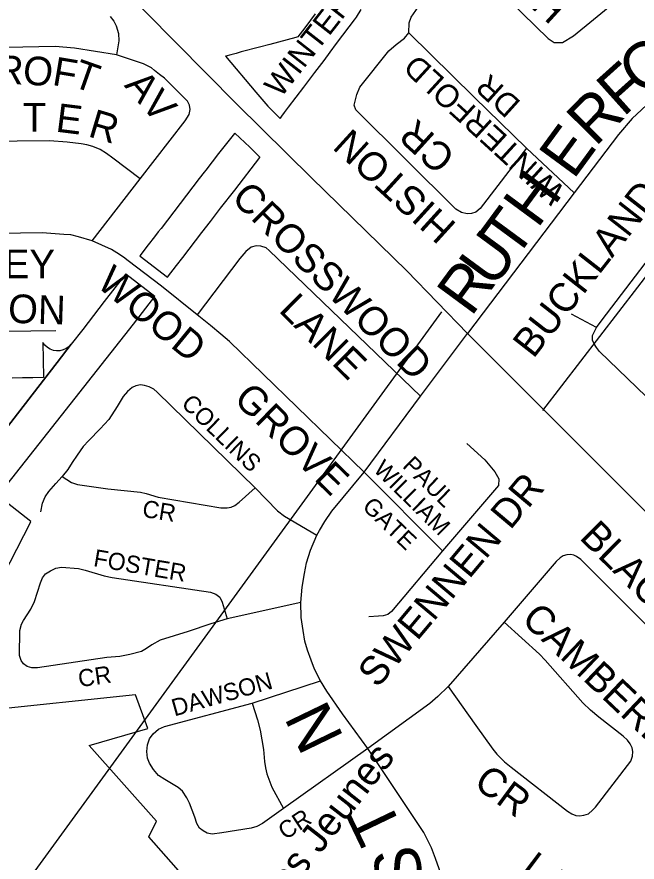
# Model space of a CAD drawing. Extents: x 586326 to 623965, y 4819854 to 4857850.
# Drawn here: x 598626 to 599167, y 4840117 to 4840854 of the extents above; entities that cross this region are included whole.
import ezdxf

# ---------------------------------------------------------------- set-up
doc = ezdxf.new("R2010")
doc.units = 0
for name, color, linetype in [('Lots_Concessions', 7, 'Continuous'), ('Major Rds and Hwys', 7, 'Continuous'), ('Minor Rd Lbls', 7, 'Continuous'), ('Minor Rds', 7, 'Continuous'), ('Park Lbls', 7, 'Continuous'), ('Park Outlines', 7, 'Continuous'), ('Private Rd Lbls', 7, 'Continuous'), ('Private Rds', 7, 'Continuous'), ('Proposed Secondary Rds', 7, 'Continuous'), ('School Syms_Lbls', 7, 'Continuous'), ('Secondary Rds Lbls', 7, 'Continuous')]:
    doc.layers.add(name, color=color, linetype=linetype)

msp = doc.modelspace()

# ---------------------------------------------------------------- linework, layer by layer
at = {"layer": 'Lots_Concessions'}
for p, q in [((599085.22, 4840510.73), (599503.89, 4841055.28)), ((598589.41, 4840037.16), (598997.09, 4840596.9))]:
    msp.add_line(p, q, dxfattribs=at)
at = {"layer": 'Major Rds and Hwys'}
for points in [[(599019.46, 4840578.01), (598966.35, 4840632.62), (598883.27, 4840713.81), (598818.11, 4840778.01), (598553.08, 4841046.05)], [(599368.77, 4840228.8), (599019.46, 4840578.01)]]:
    msp.add_lwpolyline(points, dxfattribs=at)
at = {"layer": 'Minor Rds'}
for points in [[(599002.5, 4840910.68), (599011.69, 4840906.66), (599018.73, 4840903.27), (599025.55, 4840897.8), (599033.33, 4840890.32), (599089.77, 4840835.13), (599095.06, 4840831.84), (599102.18, 4840831.61), (599111.83, 4840837.6), (599149.93, 4840869.01), (599153.9, 4840875.17), (599154.25, 4840881.36), (599151.59, 4840888.47), (599078.82, 4840960.23), (599068.53, 4840968.27), (599055.82, 4840976.8), (599040.5, 4840984.94), (599025.89, 4840990.2)], [(598968.3, 4840840.16), (598968.43, 4840848.77), (598970.41, 4840853.82), (598976.29, 4840862.43), (598985.67, 4840876.51), (598991.98, 4840888.08), (598997.72, 4840899.74), (599002.5, 4840910.68)], [(598713.06, 4840821.02), (598676.58, 4840826.83), (598659.81, 4840828.23), (598489.55, 4840824.91), (598483.54, 4840825.48), (598478.07, 4840826.84), (598472.9, 4840829.14), (598460.26, 4840838.14), (598453.56, 4840842.17)], [(599070.88, 4840739.66), (599030.45, 4840686.87), (599026.62, 4840683.89), (599023.03, 4840682.76), (599018.98, 4840682.26), (599014.32, 4840683.6), (599009.18, 4840686.39), (598921.85, 4840772.9), (598920.59, 4840776.97), (598922.98, 4840786.53), (598925.44, 4840792.93), (598950.77, 4840824.37), (598957.19, 4840829.89), (598964.38, 4840835.5), (598968.3, 4840840.16)], [(599070.88, 4840739.66), (599025.11, 4840784.06), (598968.3, 4840840.16)], [(598733.84, 4840712.95), (598773.07, 4840763.42), (598776.51, 4840768.87), (598777.34, 4840773.24), (598776.95, 4840777.07), (598775.14, 4840780.66), (598754.96, 4840800.5), (598750.67, 4840803.93), (598746.45, 4840807.47), (598743.65, 4840809.57), (598736.86, 4840813.06), (598713.06, 4840821.02)], [(598733.84, 4840712.95), (598710.12, 4840730.92), (598704.49, 4840735.08), (598698.83, 4840738.39), (598692.63, 4840741.01), (598687.45, 4840742.52), (598682.45, 4840743.42), (598670.25, 4840744.86), (598654.69, 4840746.06), (598456.37, 4840743.87)], [(599112.42, 4840700.79), (599070.88, 4840739.66)], [(598692.1, 4840658.72), (598733.84, 4840712.95)], [(599131.82, 4840583.25), (599136.81, 4840589.8), (599203.63, 4840677.06), (599208.75, 4840683.1), (599238.02, 4840707.71)], [(598978.28, 4840523.26), (598846.46, 4840650.41), (598843.7, 4840652.57), (598839.15, 4840654.06), (598835.05, 4840654.49), (598830.61, 4840653.15), (598826.01, 4840649.58), (598820.73, 4840643.47), (598783.44, 4840594.38)], [(599288.13, 4840604.8), (599254.29, 4840595.69), (599247.92, 4840592.93), (599241.45, 4840589.17), (599235.37, 4840584.16), (599229.75, 4840577.83), (599202.97, 4840542.17), (599191.64, 4840527.15), (599187.7, 4840524.53), (599183.96, 4840523.39), (599179.22, 4840522.88), (599175.25, 4840523.05), (599134.7, 4840562.28), (599131.93, 4840565.67), (599129.79, 4840568.83), (599128.61, 4840572.19), (599128.43, 4840576.13), (599131.82, 4840583.25)], [(599131.82, 4840583.25), (599110.12, 4840594.76)], [(598456.32, 4840584.68), (598467.87, 4840582.47), (598485.65, 4840578.16), (598660.22, 4840580.51)], [(599018.83, 4840482.03), (599034.42, 4840467.87), (599043.32, 4840457.34), (599046.85, 4840451.23), (599046.56, 4840445.41), (598997.65, 4840388.33)], [(598929.14, 4840457.1), (598997.65, 4840388.33)], [(598997.65, 4840388.33), (598953.2, 4840335.5), (598949.99, 4840333.01), (598945.9, 4840331.84), (598941.81, 4840331.47), (598933.22, 4840331.04)], [(599145.38, 4840051.54), (599269.49, 4840211.78), (599271.46, 4840216.52), (599271.98, 4840220.23), (599271.39, 4840225.02), (599269.64, 4840228.33), (599266.05, 4840232.88), (599118.3, 4840380.82), (599114.61, 4840383.56), (599112.07, 4840384.68), (599109.48, 4840385.23), (599106.05, 4840384.96), (599103, 4840384.13), (599100.16, 4840382.46), (599096.81, 4840379.25), (599051.51, 4840326.39)], [(599002.44, 4840270.08), (599026.54, 4840236.08), (599041.65, 4840215.56), (599045.08, 4840211.24), (599048.37, 4840207.53), (599051.8, 4840204.54), (599057.52, 4840199.87), (599106.63, 4840161.51), (599110.45, 4840159.1), (599113.93, 4840157.74), (599117.23, 4840157.38), (599120.98, 4840157.84), (599124.87, 4840159.24), (599128.47, 4840162.24), (599131.16, 4840165.06), (599161.92, 4840204.9), (599163.27, 4840209.5), (599163.58, 4840213.61), (599162.97, 4840216.79), (599161.42, 4840220.13), (599159.13, 4840223.26), (599155.1, 4840226.89), (599133.9, 4840243.43), (599126.86, 4840249.45), (599120.16, 4840255.91), (599087.25, 4840293.17), (599082.29, 4840298.49), (599051.51, 4840326.39)], [(599051.51, 4840326.39), (599002.44, 4840270.08)], [(599002.44, 4840270.08), (598993.61, 4840261.33), (598986.46, 4840255.42), (598932.47, 4840216.21)]]:
    msp.add_lwpolyline(points, dxfattribs=at)
at = {"layer": 'Park Outlines'}
for points in [[(598886.56, 4840856.65), (598877.37, 4840844.5), (598871.39, 4840836.6), (598869.55, 4840836.12), (598846.95, 4840830.1), (598837.82, 4840827.66), (598822.02, 4840823.46), (598817.51, 4840822.26), (598813, 4840821.05), (598808.67, 4840819.9), (598808.35, 4840819.82), (598834.89, 4840788.39), (598845.2, 4840776.17), (598855.95, 4840765.58), (598856.13, 4840765.83), (598857.3, 4840767.37), (598859.84, 4840770.73), (598862.38, 4840774.09), (598863.36, 4840775.39), (598876.55, 4840792.8), (598886.16, 4840805.51), (598894.23, 4840816.16), (598899.74, 4840823.45), (598905.26, 4840830.73), (598910.78, 4840838.02), (598916.29, 4840845.31), (598920.89, 4840851.38), (598921.81, 4840852.6), (598922.61, 4840853.91), (598926.59, 4840860.45)], [(598596.55, 4840332.78), (598638.22, 4840413.26), (598638.58, 4840413.96), (598609.68, 4840436.37), (598728.09, 4840586.06), (598746.71, 4840610.19), (598721.44, 4840629.69), (598721.2, 4840629.87), (598711.76, 4840617.7), (598702.52, 4840605.78), (598683.73, 4840581.55), (598673.69, 4840568.6), (598661.28, 4840552.59), (598649.5, 4840537.41), (598598.11, 4840471.13)], [(598598.11, 4840471.13), (598649.5, 4840537.41), (598661.28, 4840552.59), (598673.69, 4840568.6), (598671.7, 4840566.49), (598669.34, 4840564.81), (598666.7, 4840563.61), (598663.88, 4840562.94), (598660.98, 4840562.82), (598658.12, 4840563.27), (598655.39, 4840564.25), (598652.91, 4840565.75), (598650.76, 4840567.69), (598649.02, 4840570.01), (598649.47, 4840539.87), (598649.47, 4840539.53), (598649.19, 4840539.52), (598640.33, 4840539.39), (598631.18, 4840539.25), (598622.03, 4840539.12)], [(598603.5, 4840021.8), (598771.76, 4840104.8), (598741.39, 4840138.96), (598748.03, 4840152.68), (598689.32, 4840218.73), (598740.53, 4840233.61), (598729.81, 4840262.89), (598596.45, 4840248.98)]]:
    msp.add_lwpolyline(points, dxfattribs=at)
msp.add_lwpolyline([(598757.62, 4840627.02), (598765.44, 4840637.16), (598771.02, 4840644.39), (598776.61, 4840651.63), (598782.19, 4840658.87), (598787.78, 4840666.1), (598795.23, 4840675.75), (598804.04, 4840687.17), (598816.33, 4840703.09), (598838.18, 4840731.4), (598838.36, 4840731.64), (598829.45, 4840740.44), (598816.31, 4840752.67), (598816.13, 4840752.43), (598802.32, 4840734.82), (598796.68, 4840727.62), (598791.03, 4840720.42), (598789.75, 4840718.78), (598785.45, 4840713.18), (598779.88, 4840705.92), (598774.31, 4840698.67), (598768.74, 4840691.41), (598763.17, 4840684.15), (598757.6, 4840676.9), (598752.03, 4840669.64), (598749.62, 4840666.5), (598746.44, 4840662.4), (598740.83, 4840655.18), (598733.46, 4840645.67), (598733.7, 4840645.49)], close=True, dxfattribs=at)
at = {"layer": 'Private Rds'}
for points in [[(598707.78, 4840854.31), (598710.75, 4840850.36), (598712.9, 4840846.39), (598714.88, 4840839.67), (598715.08, 4840833.14), (598713.06, 4840821.02)], [(598834.25, 4840443.47), (598748.62, 4840526.82), (598745.85, 4840529.38), (598741.72, 4840531.56), (598737.75, 4840532.76), (598734.07, 4840533.26), (598730.15, 4840532.38), (598726.76, 4840530.76), (598722.78, 4840527.26), (598719.02, 4840522.9), (598713.78, 4840514.21), (598706.36, 4840503.09), (598699.07, 4840494.75), (598689.11, 4840484.7), (598684.24, 4840479.37), (598678.78, 4840471.84), (598674.52, 4840465.48), (598670.63, 4840459.25), (598665.93, 4840453.23)], [(598647.25, 4840422.42), (598648.75, 4840429.98), (598650.84, 4840435.54), (598654.12, 4840440.28), (598660.37, 4840447.19), (598665.93, 4840453.23), (598666.32, 4840452.56)], [(598665.93, 4840453.23), (598673.97, 4840448.07), (598679.07, 4840446.34), (598705.5, 4840442.46), (598734.21, 4840439.63), (598739.15, 4840438.58), (598749.56, 4840435.36), (598804.17, 4840425.83), (598809.68, 4840425.87), (598813.22, 4840426.62), (598816.35, 4840428.11), (598820.27, 4840430.8), (598834.25, 4840443.47)], [(598834.25, 4840443.47), (598853.57, 4840423.46), (598859.85, 4840418.55), (598888.04, 4840402.15)], [(598644.33, 4840286.3), (598639.44, 4840286.33), (598635.28, 4840287.48), (598631.99, 4840289.91), (598629.88, 4840292.96), (598628.59, 4840297.06), (598628.95, 4840319.1), (598630.34, 4840324.47), (598632, 4840327.67), (598638.42, 4840337.68), (598641.71, 4840344.24), (598646.88, 4840360.56), (598648.49, 4840364.78), (598651.29, 4840368.35), (598655.52, 4840371.08), (598660.3, 4840373.24), (598665.18, 4840374.28), (598679.95, 4840373.05), (598685.72, 4840371.63), (598702.51, 4840366.52), (598709.3, 4840365.15), (598795.31, 4840352.3), (598799.83, 4840350.72), (598803.24, 4840348.07), (598805.43, 4840343.69), (598809.81, 4840329.17)], [(598873.9, 4840343.26), (598809.81, 4840329.17)], [(598809.81, 4840329.17), (598795.36, 4840324.84), (598775.59, 4840318.05), (598751.15, 4840310.69), (598744, 4840306.58), (598739.45, 4840303.26), (598735.1, 4840300.76), (598724.73, 4840297.91), (598716.18, 4840296.31), (598704.9, 4840295.35), (598644.33, 4840286.3)], [(598831.54, 4840255.61), (598891.26, 4840275.08)], [(598858.9, 4840163.74), (598840.64, 4840150.62), (598835.52, 4840148.02), (598830.58, 4840146.55), (598805.15, 4840142.4), (598796.77, 4840141.37), (598792.23, 4840142.39), (598788.85, 4840144.18), (598785.56, 4840146.62), (598783.16, 4840150.74), (598781.61, 4840156.3), (598776.98, 4840168.35), (598774.66, 4840173.11), (598770.79, 4840178.94), (598766.94, 4840182.09), (598755.23, 4840189), (598749.79, 4840192.68), (598745.38, 4840197.81), (598742.03, 4840203.23), (598740.3, 4840207.67), (598739.51, 4840213.49), (598740.2, 4840219.4), (598742.03, 4840224.44), (598745.19, 4840228.85), (598749.83, 4840232.8), (598755.13, 4840235.27), (598831.54, 4840255.61)], [(598831.54, 4840255.61), (598836.32, 4840241.06), (598838.67, 4840232.2), (598841.39, 4840215.19), (598842.35, 4840204.75), (598843.18, 4840199.33), (598844.4, 4840193.89), (598848.8, 4840182.44), (598858.9, 4840163.74)], [(598932.47, 4840216.21), (598858.9, 4840163.74)]]:
    msp.add_lwpolyline(points, dxfattribs=at)
at = {"layer": 'Proposed Secondary Rds'}
for points in [[(599179.65, 4840780.89), (599163.13, 4840765.6), (599151.01, 4840751.66), (599112.42, 4840700.79)], [(599112.42, 4840700.79), (599019.46, 4840578.01)], [(598692.1, 4840658.72), (598679.94, 4840662.34), (598673.37, 4840663.98), (598667.12, 4840664.31), (598648.47, 4840665.82), (598458.18, 4840662.91)], [(598783.44, 4840594.38), (598752.54, 4840619.23), (598723.29, 4840641.39), (598719.35, 4840644.47), (598713.49, 4840648.33), (598708.85, 4840651.33), (598692.1, 4840658.72)], [(598929.14, 4840457.1), (598811.68, 4840570.98), (598804.35, 4840577.48), (598795.14, 4840585.1), (598783.44, 4840594.38)], [(598978.28, 4840523.26), (599019.46, 4840578.01)], [(598929.14, 4840457.1), (598978.28, 4840523.26)], [(598888.04, 4840402.15), (598890.37, 4840406.22), (598895.02, 4840413.96), (598901.09, 4840422.99), (598929.14, 4840457.1)], [(598873.9, 4840343.26), (598875.06, 4840356.86), (598877.17, 4840368.65), (598879.04, 4840377.87), (598882.47, 4840389.09), (598888.04, 4840402.15)], [(598891.26, 4840275.08), (598885.98, 4840285.39), (598882.92, 4840292.97), (598879.95, 4840301.75), (598877.63, 4840309.75), (598875.95, 4840318.92), (598874.38, 4840330.39), (598873.9, 4840343.26)], [(598932.47, 4840216.21), (598910.33, 4840246.28), (598896.69, 4840266.21), (598891.26, 4840275.08)], [(599000.11, 4840085.36), (598997.85, 4840098.82), (598994.64, 4840111.07), (598991.58, 4840120.17), (598987.89, 4840129.57), (598981.38, 4840142.86), (598932.47, 4840216.21)]]:
    msp.add_lwpolyline(points, dxfattribs=at)

# ---------------------------------------------------------------- texts
at = {"layer": 'Minor Rd Lbls'}
for s, height, rotation, p in [('PATH', 25.002, 317.56379, (599025.99, 4840906.51)), ('R', 25, 358.26431, (598607.65, 4840795.77)), ('O', 25, 353.99101, (598630.65, 4840795.77)), ('F', 25, 350.5377, (598656.4, 4840794.83)), ('WINTERFOLD', 19.998, 137.5469, (599105.92, 4840703.35)), ('T', 25, 340.55998, (598673.47, 4840793.97)), ('AV', 25.002, 310.60131, (598719.32, 4840794.05)), ('DR', 19.998, 137.91721, (599066.9, 4840779.56)), ('T', 25, 0.00002, (598631.48, 4840754.1)), ('E', 25, 352.875, (598659.48, 4840754.1)), ('R', 25, 343.30078, (598687.48, 4840750.1)), ('CR', 25.002, 137.78168, (599010.3, 4840733.88)), ('HISTON', 25.002, 137.675, (599010.88, 4840672.98)), ('CROSSWOOD', 25.002, 315.21144, (598812.33, 4840695.1)), ('BUCKLAND', 25.002, 51.96828, (599076.86, 4840555.4)), ('WILLERTON', 25.002, 358.12827, (598473.48, 4840592.1)), ('LANE', 25.002, 315.21144, (598853.92, 4840597.53)), ('WILLIAM', 15, 315.33655, (598936.46, 4840458.58)), ('PAUL', 15, 315.83033, (598961.91, 4840461.76)), ('SWENNEN DR', 25.002, 49.99536, (598940.9, 4840267.98)), ('GATE', 15, 315.83033, (598926.76, 4840426.05)), ('BLACKTHORN', 25.002, 315.20804, (599116.22, 4840399.39)), ('CAMBERLEY', 25.002, 316.50745, (599065.41, 4840327.4)), ('CR', 25.002, 323.53078, (599023.67, 4840183.61)), ('LANE', 25.002, 322.99532, (599064.34, 4840107.62))]:
    msp.add_text(s, height=height, rotation=rotation, dxfattribs=at).set_placement(p)
at = {"layer": 'Park Lbls'}
msp.add_text('WINTERFOLD', height=19.992, rotation=52.00002, dxfattribs=at).set_placement((598856.47, 4840782.79))
at = {"layer": 'Private Rd Lbls'}
for s, rotation, p in [('COLLINS', 315.89341, (598768.83, 4840515.75)), ('CR', 350.86984, (598734.98, 4840418.21)), ('FOSTER', 350.2476, (598692.43, 4840375.2)), ('CR', 8.29556, (598680.86, 4840269.5)), ('DAWSON', 15.86651, (598763.74, 4840243.98)), ('CR', 33.49795, (598860.57, 4840135.87))]:
    msp.add_text(s, height=15, rotation=rotation, dxfattribs=at).set_placement(p)
at = {"layer": 'School Syms_Lbls'}
msp.add_text('Carrefour des Jeunes', height=25, rotation=52.00002, dxfattribs=at).set_placement((598759.07, 4839955.06))
at = {"layer": 'Secondary Rds Lbls'}
for s, height, rotation, p in [('O', 40, 35.5377, (599170.12, 4840784.22)), ('F', 40, 41.90596, (599155.23, 4840766.13)), ('R', 40, 45.27577, (599130.99, 4840740.07)), ('E', 40, 53.74618, (599111.77, 4840711.36)), ('H', 40, 53.66415, (599080.41, 4840668.78)), ('T', 40, 53.66415, (599060.83, 4840641.35)), ('U', 40, 53.66415, (599041.79, 4840616.35)), ('HINCHLEY', 25.002, 0.00002, (598490.48, 4840626.1)), ('WOOD ', 25.002, 320.59978, (598694.83, 4840619.72)), ('R', 40, 53.66415, (599022.54, 4840591.76)), ('GROVE', 25.002, 315.67321, (598814.35, 4840519.56)), ('N', 40, 115.76935, (598911.88, 4840225.61)), ('T', 40, 115.64103, (598963.48, 4840145.1)), ('S', 40, 99.86583, (598981.48, 4840098.1))]:
    msp.add_text(s, height=height, rotation=rotation, dxfattribs=at).set_placement(p)

doc.saveas('drawing.dxf')
